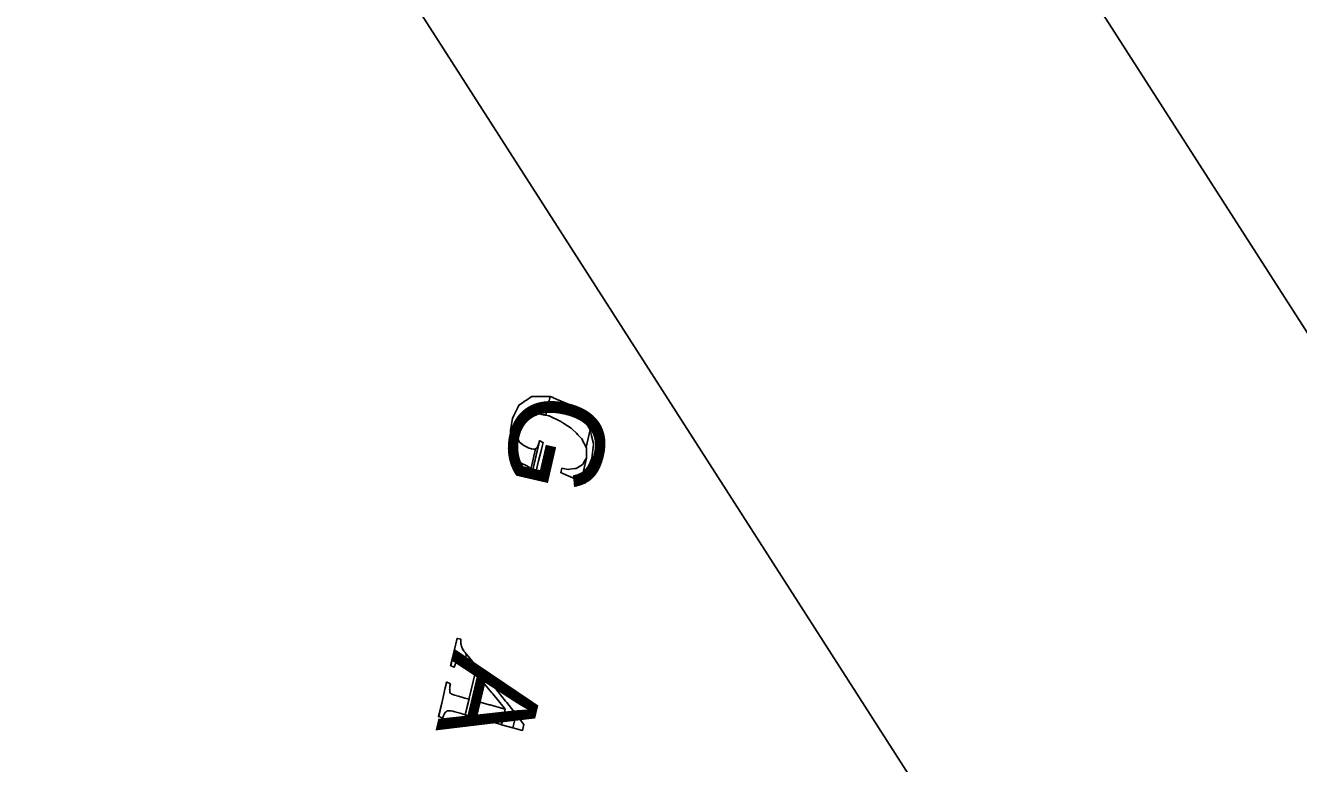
# Model space of a CAD drawing. Extents: x 3962991 to 3983549, y 181631 to 204078.
# Drawn here: x 3975412 to 3976425, y 198195 to 198782 of the extents above; entities that cross this region are included whole.
import ezdxf

# ---------------------------------------------------------------- set-up
doc = ezdxf.new("R2010")
doc.units = 0
for name, color, linetype in [('V-ANNO-MASK', 7, 'Continuous'), ('V-ANNO-MASK2', 7, 'Continuous'), ('V-ANNO-SYMB', 7, 'Continuous'), ('V-GRID-FRAM', 7, 'Continuous'), ('V-RIVR-IDEN', 7, 'Continuous')]:
    doc.layers.add(name, color=color, linetype=linetype)

msp = doc.modelspace()

# ---------------------------------------------------------------- linework, layer by layer
at = {"layer": 'V-ANNO-MASK2'}
for points in [[(3975800.9, 198471.7), (3975799.7, 198469.2), (3975798.2, 198460), (3975798.3, 198452.7), (3975798.4, 198451.8), (3975799.2, 198445.9), (3975803.8, 198466), (3975804, 198466.2), (3975804.7, 198467), (3975805, 198467.2), (3975809.6, 198472.3), (3975810.1, 198472.3), (3975812, 198472.6), (3975814.8, 198473), (3975818.3, 198473.5), (3975818.6, 198473.4), (3975821.3, 198472.9), (3975821.4, 198472.8), (3975823.1, 198472.5), (3975823.2, 198472.4), (3975824.3, 198472.2), (3975824.5, 198472.2), (3975824.9, 198472.1), (3975825.2, 198472), (3975825.3, 198472), (3975825.4, 198472), (3975825.8, 198471.9), (3975826, 198471.8), (3975826.3, 198471.8), (3975829.7, 198486.8), (3975829.4, 198486.8), (3975829.3, 198486.8), (3975828.8, 198486.8), (3975828.8, 198486.8), (3975828.6, 198486.8), (3975828.3, 198486.8), (3975827.9, 198486.8), (3975827.7, 198486.8), (3975826.5, 198486.8), (3975826.4, 198486.8), (3975824.6, 198486.8), (3975824.5, 198486.8), (3975821.6, 198486.8), (3975821.4, 198486.8), (3975817.9, 198486.7), (3975815.3, 198486.7), (3975813.1, 198485.3), (3975812.5, 198484.8), (3975808.4, 198482.1), (3975808.2, 198482), (3975807.6, 198481.6), (3975807.4, 198481.5), (3975804.8, 198479.8), (3975804.2, 198478.4)], [(3975832.1, 198485.8), (3975829.7, 198486.8), (3975826.3, 198471.8), (3975828.7, 198471.2), (3975828.8, 198471.2), (3975828.9, 198471.2), (3975829, 198471.2), (3975838.4, 198466.9), (3975840.8, 198465.3), (3975846.5, 198461.4), (3975846.5, 198461.4), (3975847.4, 198460.7), (3975850.7, 198457.4), (3975851.8, 198456.3), (3975855, 198453.1), (3975855.4, 198452.3), (3975855.6, 198451.8), (3975858.4, 198446.3), (3975861.6, 198460.1), (3975858.7, 198465.1), (3975858.4, 198465.5), (3975858, 198466.2), (3975855.1, 198471), (3975854, 198472), (3975850.7, 198474.9), (3975849.8, 198475.7), (3975844.3, 198480.6), (3975841.8, 198481.7), (3975832.3, 198485.7), (3975832.3, 198485.7), (3975832.2, 198485.8)], [(3975803.5, 198463.9), (3975803.8, 198466), (3975799.2, 198445.9), (3975799.2, 198445.5), (3975798.8, 198441.4), (3975798.7, 198440.1), (3975798.2, 198437.9), (3975801.3, 198436.3), (3975801.8, 198436.1), (3975803.4, 198435.3), (3975805.8, 198434.1), (3975808.9, 198432.6), (3975809.1, 198432.5), (3975809.1, 198432.5), (3975811.7, 198431.3), (3975811.8, 198431.2), (3975813.3, 198430.3), (3975813.4, 198430.2), (3975814.3, 198428.9), (3975814.4, 198428.5), (3975818.2, 198445), (3975818, 198444.9), (3975816.8, 198444.7), (3975816.7, 198444.7), (3975815, 198445), (3975814.8, 198445), (3975812.2, 198445.9), (3975812, 198446.1), (3975808.9, 198447.6), (3975806.7, 198449.4), (3975805.1, 198450.7), (3975804.8, 198451.5), (3975802.6, 198456.9), (3975802.5, 198457.2)], [(3975861.8, 198459.2), (3975861.6, 198460.1), (3975858.4, 198446.3), (3975858.7, 198445.7), (3975858.8, 198445.4), (3975858.8, 198443.2), (3975858.6, 198438.3), (3975858.6, 198437.7), (3975856, 198426.2), (3975859.9, 198430.5), (3975860.7, 198432.4), (3975862.9, 198437.4), (3975862.9, 198437.4), (3975864.4, 198448.4), (3975864.2, 198449.3), (3975862.7, 198455.5), (3975862.7, 198455.7), (3975862.2, 198457.9), (3975861.9, 198458.8)], [(3975818.8, 198445.5), (3975818.2, 198445), (3975814.4, 198428.5), (3975814.6, 198427.4), (3975814.5, 198425.6), (3975814, 198422.6), (3975814, 198422.6), (3975814.4, 198422.5), (3975814.6, 198422.4), (3975821, 198450), (3975820.3, 198447.9), (3975819.4, 198445.9), (3975819.3, 198445.9), (3975819.1, 198445.7)], [(3975821.6, 198451.5), (3975821.3, 198451.6), (3975814.6, 198422.4), (3975814.9, 198422.3), (3975817.2, 198421.3), (3975818.3, 198426.1), (3975820.6, 198435.4), (3975822.3, 198442.5), (3975822.9, 198444.9), (3975824.3, 198450), (3975824.1, 198450.1), (3975824.1, 198450.1), (3975823.9, 198450.1), (3975823.9, 198450.2)], [(3975840.2, 198429.5), (3975839.2, 198429.6), (3975838.3, 198426), (3975839.3, 198425.6), (3975842.9, 198424), (3975844.2, 198423.5), (3975847.8, 198421.9), (3975848.3, 198421.7), (3975848.6, 198421.6), (3975852.4, 198419.9), (3975852.7, 198419.8), (3975852.9, 198419.7), (3975853.3, 198419.5), (3975854.6, 198424.9), (3975855.8, 198426), (3975856, 198426.2), (3975858.6, 198437.7), (3975858.4, 198437.3), (3975856.7, 198434.4), (3975856, 198433.1), (3975855.7, 198432.6), (3975855.2, 198432.3), (3975850.4, 198429.4), (3975850.1, 198429.4), (3975849.5, 198429.3), (3975845.4, 198428.9), (3975844, 198428.7)], [(3975817.3, 198421.3), (3975818.3, 198426.1), (3975817.2, 198421.3)], [(3975855.4, 198424.2), (3975854.6, 198424.9), (3975853.3, 198419.5), (3975854.2, 198419.1), (3975857, 198417.9), (3975857.3, 198417.7), (3975857.4, 198417.7), (3975858.3, 198421.8), (3975858.2, 198421.8), (3975857.9, 198422.1)], [(3975755.9, 198294.3), (3975755.7, 198294.4), (3975753.5, 198284.3), (3975750.7, 198272.5), (3975753.5, 198271.3), (3975753.7, 198272), (3975754, 198272.7), (3975754.3, 198273.5), (3975754.4, 198273.7), (3975754.5, 198273.9), (3975754.8, 198274.8), (3975754.9, 198274.9), (3975755.4, 198275.6), (3975755.4, 198275.6), (3975755.9, 198276.5), (3975756, 198276.6), (3975756.5, 198276.9), (3975756.9, 198277.1), (3975757.2, 198277.3), (3975757.5, 198277.3), (3975758.1, 198277.3), (3975758.8, 198277.3), (3975758.9, 198277.3), (3975759.4, 198277), (3975760.3, 198276.6), (3975760.5, 198276.5), (3975761.5, 198275.6), (3975761.7, 198275.5), (3975763.2, 198281.6), (3975763, 198281.8), (3975762, 198283.1), (3975761.9, 198283.2), (3975761.1, 198284.2), (3975760.7, 198284.9), (3975760.6, 198285), (3975760.2, 198285.8), (3975759.7, 198286.6), (3975759.5, 198287.1), (3975759.4, 198287.4), (3975759.2, 198288.1), (3975759, 198289.1), (3975759, 198289.1), (3975758.8, 198289.9), (3975758.8, 198290), (3975758.8, 198291.1), (3975758.8, 198291.2), (3975758.7, 198291.8), (3975758.7, 198291.9), (3975758.7, 198292), (3975758.8, 198292.8), (3975758.8, 198293.2), (3975758.8, 198293.6)], [(3975751, 198274.7), (3975750.5, 198272.6), (3975750.5, 198272.6), (3975750.7, 198272.5), (3975753.5, 198284.3)], [(3975764.5, 198280.1), (3975763.2, 198281.6), (3975761.7, 198275.5), (3975763.1, 198274.3), (3975766.7, 198270.4), (3975767.3, 198269.7), (3975770.1, 198266.6), (3975762.2, 198233.5), (3975767, 198232.2), (3975774.1, 198262), (3975775.4, 198260.5), (3975783.4, 198251), (3975784.1, 198250.2), (3975793.1, 198239.1), (3975793.1, 198239.1), (3975793.9, 198238), (3975791, 198225.6), (3975800.2, 198223.1), (3975802.7, 198233.6), (3975795.2, 198243.2), (3975794.3, 198244.3), (3975785.4, 198255.4), (3975784.7, 198256.2), (3975776.7, 198265.9), (3975775.4, 198267.4), (3975771.4, 198272), (3975768.6, 198275.2), (3975768, 198275.9)], [(3975747.4, 198259.6), (3975747.3, 198259.6), (3975746.7, 198256.7), (3975746.3, 198254.8), (3975744.2, 198245.1), (3975741.1, 198232.1), (3975743.9, 198231.1), (3975744, 198231.1), (3975744.1, 198231.1), (3975744.2, 198231), (3975744.2, 198231), (3975744.4, 198231.4), (3975744.8, 198232.6), (3975744.9, 198233), (3975745.4, 198234), (3975745.5, 198234.1), (3975746.1, 198235.2), (3975746.1, 198235.3), (3975746.7, 198235.7), (3975747.1, 198236), (3975747.4, 198236.2), (3975747.8, 198236.5), (3975748.4, 198236.6), (3975749.1, 198236.7), (3975749.2, 198236.7), (3975749.8, 198236.7), (3975750.8, 198236.6), (3975750.8, 198236.6), (3975751, 198236.5), (3975752.1, 198236.3), (3975752.4, 198236.3), (3975753.9, 198235.8), (3975758.2, 198234.7), (3975758.9, 198234.5), (3975762.2, 198233.5), (3975765.2, 198245.9), (3975761.9, 198246.8), (3975761.1, 198247), (3975756.9, 198248.2), (3975755.3, 198248.6), (3975755.1, 198248.7), (3975753.9, 198249), (3975753.8, 198249), (3975752.8, 198249.4), (3975752.3, 198249.6), (3975752.2, 198249.6), (3975751.6, 198249.8), (3975751.1, 198250.2), (3975750.8, 198250.4), (3975750.6, 198250.6), (3975750.3, 198250.8), (3975750, 198251.6), (3975750, 198251.6), (3975749.8, 198252.2), (3975749.8, 198252.2), (3975749.8, 198253.3), (3975749.8, 198253.4), (3975749.7, 198254), (3975749.8, 198254.4), (3975749.8, 198254.6), (3975749.9, 198255.7), (3975750, 198256.3), (3975750.4, 198258.2), (3975747.6, 198259.5), (3975747.4, 198259.6)], [(3975744.2, 198245.1), (3975740.9, 198232.1), (3975741.1, 198232.1)], [(3975771.5, 198244.2), (3975769.9, 198244.6), (3975767, 198232.2), (3975768.6, 198231.8), (3975778.2, 198229.1), (3975779, 198228.9), (3975789.9, 198225.9), (3975791, 198225.6), (3975793.9, 198238), (3975792.9, 198238.3), (3975782, 198241.3), (3975781.2, 198241.5)], [(3975808.8, 198225.8), (3975802.7, 198233.6), (3975800.2, 198223.1), (3975807.7, 198221)]]:
    msp.add_lwpolyline(points, close=True, dxfattribs=at)
at = {"layer": 'V-ANNO-SYMB'}
msp.add_lwpolyline([(3964242.1, 196321.7), (3973169.7, 182396.1), (3982815.9, 188580.2), (3973888.3, 202505.8), (3964242.1, 196321.7)], dxfattribs=at)
at = {"layer": 'V-GRID-FRAM'}
msp.add_lwpolyline([(3973881.1, 201670.7), (3982001.8, 189003.7), (3974929.2, 184418.3), (3966825.4, 197159.8), (3973881.1, 201670.7)], dxfattribs=at)

# ---------------------------------------------------------------- texts
at = {"layer": 'V-ANNO-MASK'}
for s, rotation, p in [('G', 257.012, (3975807.3, 198495)), ('A', 256.5869, (3975754, 198285.9))]:
    msp.add_text(s, height=75, rotation=rotation, dxfattribs=at).set_placement(p)
at = {"layer": 'V-RIVR-IDEN'}
for s, rotation, p in [('G', 257.012, (3975807.3, 198495)), ('A', 256.5869, (3975754, 198285.9))]:
    msp.add_text(s, height=75, rotation=rotation, dxfattribs=at).set_placement(p)

doc.saveas('drawing.dxf')
